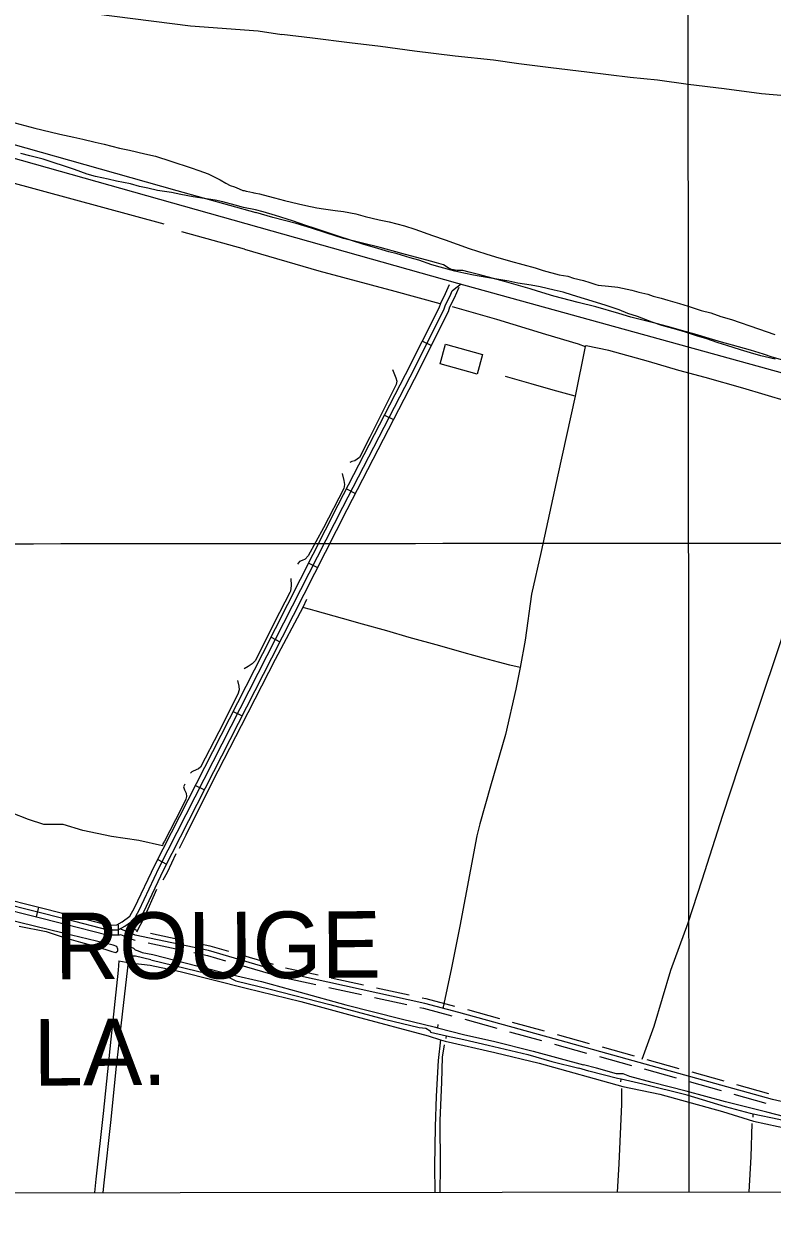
# Model space of a CAD drawing. Extents: x 3297716 to 3335574, y 688621 to 713991.
# Drawn here: x 3310350 to 3312600, y 701091 to 704660 of the extents above; entities that cross this region are included whole.
import ezdxf

# ---------------------------------------------------------------- set-up
doc = ezdxf.new("R2010")
doc.units = 0
for name, color, linetype in [('V-ANNO-SYMB', 7, 'Continuous'), ('V-BLDG-OTLN', 7, 'Continuous'), ('V-DTCH-CNTR', 7, 'Continuous'), ('V-GRID-MAJR', 7, 'Continuous'), ('V-ROAD-CNTR', 7, 'Continuous'), ('V-SITE-VEGE', 7, 'Continuous'), ('V-TOPO-GNAM-IDEN', 7, 'Continuous'), ('V-TOPO-SHOR', 7, 'Continuous')]:
    doc.layers.add(name, color=color, linetype=linetype)

msp = doc.modelspace()

# ---------------------------------------------------------------- linework, layer by layer
at = {"layer": 'V-ANNO-SYMB'}
msp.add_lwpolyline([(3302105.118694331, 701138.8139858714), (3314693.319000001, 701151.624000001), (3314696.9784222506, 697555.5670540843), (3302108.778116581, 697542.7570399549)], close=True, dxfattribs=at)
at = {"layer": 'V-BLDG-OTLN'}
msp.add_lwpolyline([(3311618.424, 703697.002), (3311729.46, 703665.981), (3311713.052, 703607.248), (3311602.0130000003, 703638.267)], close=True, dxfattribs=at)
at = {"layer": 'V-DTCH-CNTR'}
for points in [[(3310636.31, 701843.762), (3310634.116, 701816.03), (3310611.803, 701608.627), (3310588.54, 701385.082), (3310566.338, 701187.675), (3310562.5417439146, 701147.4204352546)], [(3310636.31, 701843.762), (3310668.525, 701838.196), (3310729.881, 701831.263), (3310820.2490000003, 701811.51), (3311018.565, 701761.398), (3311182.64, 701722.08), (3311348.731, 701676.492), (3311565.704, 701618.882), (3311602.849, 701607.057), (3311616.546, 701602.694), (3311766.103, 701568.747), (3311900.059, 701536.011), (3312151.262, 701466.566), (3312262.833, 701443.452), (3312450.715, 701391.373), (3312544.1010000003, 701362.216), (3312692.643, 701330.361), (3312860.847, 701287.8740000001), (3313089.275, 701230.134), (3313167.1380000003, 701209.482), (3313255.353, 701183.506), (3313342.574, 701161.707), (3313378.799093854, 701150.2863172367)], [(3311602.849, 701607.057), (3311595.466, 701544.4230000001), (3311589.639, 701437.05), (3311586.557, 701345.066), (3311585.24, 701227.361), (3311585.7076363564, 701148.461630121)]]:
    msp.add_lwpolyline(points, dxfattribs=at)
at = {"layer": 'V-GRID-MAJR'}
for points in [[(3312350.691, 701149.24), (3312348.989, 703099.434), (3312343.699, 709161.042), (3312341.051, 712194.912)], [(3301843.772, 703091.794), (3307096.381, 703095.232), (3312348.989, 703099.434), (3317601.597, 703104.4), (3322854.204, 703110.13), (3328106.81, 703116.6240000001), (3333359.415, 703123.882), (3333359.416, 703123.882)]]:
    msp.add_spline(points, degree=3, dxfattribs=at)
at = {"layer": 'V-ROAD-CNTR'}
for p, q in [((3311548.8878648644, 703706.77055953), (3311575.6598113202, 703693.2335866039)), ((3311435.079092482, 703484.3270044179), (3311461.733039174, 703470.558031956)), ((3311320.3383219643, 703262.2134486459), (3311346.992268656, 703248.445476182)), ((3311206.726549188, 703039.4088942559), (3311233.472495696, 703025.8199214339)), ((3311093.481775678, 702816.529340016), (3311120.227722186, 702802.940367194)), ((3310979.9570027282, 702593.8197854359), (3311006.679949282, 702580.1858127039)), ((3310866.3402299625, 702371.1302308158), (3310893.063176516, 702357.4962580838)), ((3310752.7234571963, 702148.4396761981), (3310779.4464037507, 702134.805703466)), ((3310394.488173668, 702005.5489619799), (3310387.1691883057, 701976.4550201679)), ((3310633.888694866, 701951.8580693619), (3310634.0646945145, 701921.85912936))]:
    msp.add_line(p, q, dxfattribs=at)
for points in [[(3308997.462967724, 704628.6627157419), (3311654.521653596, 703880.2292126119), (3313377.465207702, 703404.8821633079)], [(3310184.511593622, 702042.906887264), (3310479.266004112, 701968.7530355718), (3310602.837756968, 701936.676099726), (3310634.2096942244, 701936.8600993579), (3310654.133654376, 701948.3460763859), (3310680.813601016, 701967.550037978), (3310696.8435689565, 701996.4419801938), (3310757.4794476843, 702124.754723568), (3311082.2757980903, 702761.3604503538), (3311308.99034466, 703207.563557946), (3311511.44493975, 703599.4727741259), (3311613.2057362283, 703800.7343716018), (3311617.546727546, 703815.1333428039), (3311631.8946988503, 703842.873287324), (3311637.928686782, 703857.5062580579), (3311648.6906652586, 703867.0402389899), (3311665.360631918, 703878.7692155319)], [(3310188.174586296, 702057.452858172), (3310482.979996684, 701983.286006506), (3310604.7097532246, 701951.6870697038), (3310630.1547023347, 701951.836069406), (3310645.9856706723, 701960.963051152), (3310669.325623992, 701977.7630175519), (3310683.490595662, 702003.2919664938), (3310744.014474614, 702131.36871034), (3311068.9088248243, 702768.1664367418), (3311295.64037136, 703214.403544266), (3311498.087966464, 703606.298760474), (3311599.2247641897, 703806.3263604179), (3311603.5857554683, 703820.7913314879), (3311618.273726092, 703849.1892746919), (3311629.6367033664, 703876.7422195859)], [(3310672.277618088, 701942.92408723), (3310692.3015780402, 701957.337058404), (3310710.1965422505, 701989.5919938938), (3310770.944420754, 702118.140736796), (3311095.6427713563, 702754.5544639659), (3311322.34031796, 703200.723571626), (3311524.8019130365, 703592.6467877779), (3311627.1867082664, 703795.142382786), (3311631.507699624, 703809.47535412), (3311645.515671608, 703836.5572999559), (3311658.655645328, 703868.426236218)], [(3308974.0220146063, 702681.6086098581), (3309356.2352501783, 702552.8068674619), (3309618.451725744, 702464.2320446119), (3309876.555209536, 702371.3712303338), (3309883.0791964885, 702363.975245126), (3309892.056178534, 702350.8732713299), (3309898.5211656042, 702341.435290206), (3309895.920170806, 702319.68333371), (3309820.2633221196, 702167.81863744), (3309824.240314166, 702148.61367585), (3309836.97828869, 702127.3827183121), (3309846.5782694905, 702115.4487421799), (3309876.7482091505, 702105.035763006), (3310180.848600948, 702028.3609163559), (3310475.5520115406, 701954.220064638), (3310600.965760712, 701921.6651297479), (3310638.264686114, 701921.8841293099), (3310640.8046810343, 701923.3491263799)], [(3310640.8046810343, 701923.3491263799), (3310680.799601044, 701907.063158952), (3310685.337591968, 701906.1051608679)], [(3313560.9068408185, 701153.366666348), (3313559.523843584, 701153.84566539), (3313531.0379005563, 701176.9476191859), (3313471.10102043, 701200.4285722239), (3313356.077250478, 701243.9204852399), (3313038.400885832, 701325.8403214), (3312600.568761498, 701426.737119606), (3312200.5435615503, 701538.710895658), (3311944.5550735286, 701609.4667541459), (3311658.1416463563, 701689.025595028), (3311555.620851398, 701716.0685409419), (3311123.302716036, 701811.1703507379), (3310905.7741510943, 701874.9212232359), (3310685.2115922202, 701921.4621301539), (3310641.954678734, 701939.0770949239)], [(3310672.277618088, 701942.92408723), (3310689.623583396, 701935.8611013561), (3310691.53157958, 701935.45910216)], [(3310730.669501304, 701927.2001186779), (3310828.514305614, 701906.5541599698)], [(3310724.475513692, 701897.8461773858), (3310822.320318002, 701877.200218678)], [(3310867.652227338, 701898.2961764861), (3310909.437143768, 701889.4781941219), (3310965.530031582, 701873.0402269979)], [(3310861.4582397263, 701868.942235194), (3310902.1111584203, 701860.3642523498), (3310957.0920484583, 701844.2502845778)], [(3311003.9149548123, 701861.7902494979), (3311099.878762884, 701833.6663057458)], [(3310995.476971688, 701833.0003070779), (3311091.4407797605, 701804.8763633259)], [(3311137.458687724, 701823.4153262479), (3311235.123492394, 701801.931369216)], [(3311131.012700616, 701794.1153848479), (3311228.6775052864, 701772.6314278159)], [(3311274.189414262, 701793.337386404), (3311371.8542189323, 701771.852429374)], [(3311267.743427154, 701764.037445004), (3311365.408231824, 701742.5524879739)], [(3311410.9201408, 701763.2584465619), (3311508.58494547, 701741.7744895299)], [(3311404.4741536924, 701733.958505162), (3311502.1389583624, 701712.4745481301)], [(3311541.205880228, 701703.8805653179), (3311552.09485845, 701701.4855701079), (3311637.405687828, 701678.9816151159)], [(3311547.64986734, 701733.1805067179), (3311559.146844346, 701730.651511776), (3311645.057672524, 701707.9895570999)], [(3311675.816611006, 701668.5476359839), (3311772.168418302, 701641.783689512)], [(3311683.846594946, 701697.453578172), (3311780.198402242, 701670.6896317)], [(3311818.73932516, 701659.983653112), (3311915.091132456, 701633.21970664)], [(3311810.70934122, 701631.077710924), (3311907.0611485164, 701604.313764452)], [(3311953.6140554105, 701622.52472803), (3312049.999862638, 701595.883781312)], [(3311945.622071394, 701593.608785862), (3312042.007878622, 701566.967839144)], [(3312088.5537855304, 701585.227802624), (3312184.939592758, 701558.5868559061)], [(3312080.561801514, 701556.311860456), (3312176.947608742, 701529.6709137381)], [(3312223.52351559, 701547.85487737), (3312319.8213229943, 701520.8989312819)], [(3312215.4375317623, 701518.9649351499), (3312311.735339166, 701492.0089890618)], [(3312358.340245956, 701510.1169528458), (3312454.639053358, 701483.1620067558)], [(3312350.254262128, 701481.2270106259), (3312446.55306953, 701454.2720645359)], [(3312493.1579763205, 701472.3800283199), (3312589.455783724, 701445.424082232)], [(3312485.071992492, 701443.4900860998), (3312581.369799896, 701416.534140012)]]:
    msp.add_lwpolyline(points, dxfattribs=at)
at = {"layer": 'V-SITE-VEGE'}
for points in [[(3310323.736, 704362.706), (3310368.511, 704351.057), (3310383.762, 704346.547), (3310429.474, 704335.861), (3310459, 704328.724), (3310500.886, 704319.876), (3310527.548, 704313.642), (3310564.693, 704304.721), (3310592.306, 704298.503), (3310638.032, 704286.8690000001), (3310668.49, 704280.694), (3310714.215, 704269.057), (3310746.586, 704261.963), (3310792.355, 704247.481), (3310853.389, 704227.542), (3310876.286, 704219.3520000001), (3310904.907, 704209.354), (3310940.298, 704190.92), (3310957.52, 704181.694), (3310970.918, 704174.306), (3310983.308, 704170.702), (3310997.64, 704164.279), (3311009.097, 704159.71), (3311012.906, 704158.819), (3311018.626, 704157.009), (3311030.04, 704155.287), (3311038.606, 704153.5210000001), (3311041.467, 704152.616), (3311048.1380000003, 704150.8200000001), (3311058.599, 704149.083), (3311085.2800000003, 704141.9010000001), (3311104.327, 704137.449), (3311133.865, 704129.359), (3311175.767, 704119.5650000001), (3311197.6750000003, 704114.208), (3311230.9960000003, 704107.128), (3311250.972, 704103.636), (3311286.146, 704099.432), (3311310.872, 704096.015), (3311347.985, 704088.993), (3311376.576, 704080.8910000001), (3311418.478, 704071.095), (3311448.935, 704064.921), (3311494.661, 704053.284), (3311526.127, 704043.331), (3311578.609, 704024.206), (3311616.773, 704010.559), (3311689.279, 703985.1020000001), (3311738.8710000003, 703968.781), (3311768.426, 703959.746), (3311813.215, 703947.1460000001), (3311887.545, 703926.462), (3311911.378, 703919.236), (3311959.9790000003, 703905.746), (3311985.665, 703901.3960000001), (3312002.829, 703895.9670000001), (3312033.304, 703888.8420000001), (3312051.428, 703882.479), (3312069.541, 703877.062), (3312077.174, 703874.332), (3312107.574, 703871.952), (3312136.093, 703868.593), (3312177.978, 703859.746), (3312198.952, 703853.426), (3312226.565, 703847.208), (3312242.779, 703841.76), (3312266.597, 703835.483), (3312286.623, 703829.149), (3312321.881, 703819.251), (3312347.627, 703811.106), (3312386.727, 703798.419), (3312415.303, 703791.267), (3312445.8340000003, 703780.3470000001), (3312478.234, 703771.356), (3312559.3200000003, 703743.184), (3312607.964, 703726.849)], [(3312609.113, 703651.905), (3312566.2490000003, 703662.634), (3312534.7970000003, 703671.6410000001), (3312505.2430000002, 703680.677), (3312463.298, 703693.317), (3312437.554, 703701.464), (3312400.352, 703714.1780000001), (3312375.572, 703721.389), (3312339.332, 703733.169), (3312312.639, 703741.302), (3312268.7970000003, 703753.9130000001), (3312239.2260000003, 703763.897), (3312195.327, 703780.304), (3312165.774, 703789.3420000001), (3312139.986, 703800.333), (3312100.8710000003, 703813.9670000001), (3312072.267, 703823.017), (3311999.819, 703844.681), (3311972.163, 703853.745), (3311944.549, 703859.963), (3311902.647, 703869.761), (3311875.051, 703875.028), (3311835.1040000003, 703881.059), (3311808.454, 703886.345), (3311741.859, 703897.661), (3311701.898, 703904.638), (3311673.3370000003, 703910.846), (3311645.724, 703917.061), (3311601.897, 703928.7270000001), (3311577.116, 703935.938), (3311538.001, 703949.571), (3311512.272, 703956.7660000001), (3311473.188, 703968.505), (3311447.471, 703974.753), (3311404.5640000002, 703988.33), (3311372.162, 703997.3200000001), (3311294.928, 704021.757), (3311252.954, 704036.3), (3311226.2460000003, 704045.377), (3311197.642, 704054.427), (3311158.5270000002, 704068.06), (3311107.038, 704084.3520000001), (3311069.865, 704095.17), (3311046.995, 704101.459), (3311010.8310000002, 704108.496), (3310986.065, 704114.761), (3310948.89, 704125.576), (3310925.102, 704129.957), (3310885.156, 704135.986), (3310859.47, 704140.338), (3310822.3540000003, 704147.361), (3310794.7430000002, 704153.579), (3310751.95, 704159.5650000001), (3310723.386, 704165.77), (3310697.688, 704171.069), (3310670.994, 704179.197), (3310629.1210000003, 704187.098), (3310603.406, 704193.3470000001), (3310566.276, 704201.318), (3310540.5470000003, 704208.514), (3310502.383, 704222.162), (3310407.97, 704252.978), (3310367.952, 704263.753), (3310341.289, 704269.985)]]:
    msp.add_lwpolyline(points, dxfattribs=at)
at = {"layer": 'V-TOPO-SHOR'}
for p, q in [((3311013.826, 703982.411), (3310825.5565662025, 704034.7586608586)), ((3310627.649, 701518.167), (3310666.4360612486, 701849.3764315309)), ((3311595.322, 701652.1510000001), (3311593.745, 701642.835)), ((3311619.808, 701610.806), (3311620.582, 701618.988)), ((3312145.131, 701480.507), (3312146.009, 701488.139)), ((3312543.198, 701374.3690000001), (3312542.733, 701383.356))]:
    msp.add_line(p, q, dxfattribs=at)
for points in [[(3310106.98623612, 705382.7150601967), (3309676.353662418, 705125.3547646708), (3309722.2198537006, 705005.5930429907), (3309757.893558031, 704949.5343647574), (3309783.3747754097, 704911.3125386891), (3309813.9522362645, 704875.6388343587), (3309852.174062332, 704839.9651300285), (3309892.9440101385, 704806.839547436), (3309920.973349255, 704789.0026952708), (3309974.4839057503, 704763.5214778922), (3310025.4463405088, 704750.7808692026), (3310119.7268448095, 704738.0402605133), (3310394.9239925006, 704712.5590431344), (3310851.0377835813, 704653.9522431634), (3311054.8875226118, 704638.6635127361), (3311125.532, 704628.158)], [(3309676.353662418, 705125.3547646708), (3309261.0098191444, 704875.6388343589), (3309062.25632359, 704755.8771126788), (3309046.967593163, 704745.6846257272), (3309049.5157149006, 704727.847773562), (3309064.8044453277, 704710.010921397), (3309074.99693228, 704651.4041214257), (3309633.0355928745, 704498.516817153), (3310078.9568970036, 704366.0144867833), (3310810.2678357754, 704159.6166260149), (3311047.323, 704092.616)], [(3312638.559, 704443.434), (3312568.348, 704449.9940000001), (3312455.312, 704464.924), (3312347.8680000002, 704477.507), (3312255.694, 704490.3250000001), (3312173.645, 704499.134), (3312042.554, 704514.479), (3311934.4020000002, 704528.094), (3311838.424, 704539.813), (3311761.901, 704550.442), (3311647.522, 704562.572), (3311524.419, 704577.693), (3311422.5, 704592.098), (3311329.31, 704603.164), (3311218.3740000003, 704617.084), (3311125.532, 704628.158)], [(3310772.0460097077, 704057.6917564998), (3310022.8982187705, 704261.5414955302), (3310012.7057318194, 704243.7046433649)], [(3312652.856, 703642.8030000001), (3312600.1720000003, 703658.665), (3312573.9960000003, 703666.947), (3312535.258, 703679.204), (3312481.193, 703694.351), (3312447.716, 703703.215), (3312411.082, 703714.115), (3312367.119, 703727.335), (3312327.007, 703738.527), (3312295.9560000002, 703747.7760000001), (3312255.843, 703758.97), (3312207.39, 703770.73), (3312175.318, 703778.573), (3312139.382, 703789.137), (3312070.309, 703809.263), (3312017.307, 703823.0380000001), (3311943.738, 703841.707), (3311894.894, 703856.24), (3311872.208, 703863.533), (3311795.805, 703885.979), (3311720.838, 703905.3200000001), (3311689.449, 703913.87), (3311670.2770000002, 703918.4400000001), (3311652.906, 703918.868), (3311636.19, 703921.737), (3311625.688, 703927.133), (3311612.007, 703935.952), (3311591.075, 703942.231), (3311572.602, 703946.462), (3311487.159, 703969.465), (3311421.937, 703987.566), (3311311.414, 704015.394), (3311258.019, 704032.2880000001), (3311214.745, 704045.8640000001), (3311169.0330000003, 704059.752), (3311099.293, 704078.13), (3311047.323, 704092.616)], [(3311013.826, 703982.411), (3311237.465, 703918.046), (3311465.532, 703856.5), (3311600.647, 703820.029)], [(3311637.6180000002, 703810.272), (3311771.0330000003, 703772.397), (3311919.003, 703727.863), (3312017.182, 703698.74), (3312038.295, 703690.804)], [(3312791.991, 703485.208), (3312646.166, 703524.613), (3312512.37, 703564.8910000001), (3312399.001, 703597.223), (3312319.526, 703618.373), (3312227.917, 703645.531), (3312109.0300000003, 703678.4670000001), (3312041.365, 703692.572), (3312038.295, 703690.804), (3312007.796, 703541.587), (3311956.108, 703305.152), (3311905.275, 703074.15), (3311876.955, 702946.0430000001), (3311857.739, 702807.754), (3311842.16, 702725.662), (3311829.714, 702660.38), (3311798.068, 702524.653), (3311752.957, 702369.447), (3311721.313, 702256.088), (3311712.579, 702219.8200000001), (3311692.793, 702118.686), (3311660.985, 701948.544), (3311636.063, 701823.243), (3311610.062, 701700.898)], [(3311458.463, 703621.6950000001), (3311469.18, 703596.05), (3311471.742, 703586.109), (3311470.169, 703576.4500000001), (3311390.576, 703417.71), (3311359.163, 703356.6630000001), (3311345.3170000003, 703346.99), (3311336.41, 703344.866), (3311329.926, 703341.3250000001)], [(3312007.796, 703541.587), (3311941.5470000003, 703559.005), (3311875.913, 703578.166), (3311797.995, 703600.699)], [(3313319.904, 703336.078), (3313202.646, 703368.38), (3313031.427, 703415.699), (3312879.93, 703457.1190000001), (3312851.572, 703464.607), (3312846.089, 703462.801), (3312790.597, 703307.988), (3312701.718, 703039.348), (3312622.47, 702793.93), (3312559.8710000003, 702608.354), (3312499.578, 702429.703), (3312450.889, 702280.509), (3312388.771, 702085.985), (3312346.998, 701957.559), (3312294.764, 701814.853), (3312244.637, 701647.036), (3312207.984, 701547.615)], [(3311307.71, 703308.981), (3311312.16, 703288.057), (3311314.419, 703275.357), (3311312.1950000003, 703263.28), (3311251.0330000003, 703144.9940000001), (3311205.5160000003, 703061.0160000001), (3311196.026, 703051.581), (3311186.806, 703046.966), (3311178.595, 703043.743), (3311173.201, 703036.434)], [(3311152.528, 702993.1), (3311153.878, 702972.475), (3311151.738, 702954.89), (3311149.737, 702950.729), (3311104.296, 702861.936), (3311046.915, 702746.254), (3311037.122, 702736.156), (3311024.913, 702728.943), (3311012.8510000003, 702721.162)], [(3311200.048, 702929.911), (3311188.704, 702905.443), (3311106.358, 702749.781), (3311004.108, 702550.683), (3310916.1950000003, 702381.4010000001), (3310837.091, 702221.203), (3310816.917, 702181.934)], [(3311842.16, 702725.662), (3311811.411, 702732.637), (3311777.465, 702741.1510000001), (3311731.975, 702754.125), (3311674.361, 702769.723), (3311600.909, 702790.934), (3311509.2120000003, 702815.897), (3311441.7630000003, 702835.859), (3311368.941, 702855.984), (3311308.14, 702872.385), (3311226.103, 702896.275), (3311212.502, 702899.607), (3311188.704, 702905.443)], [(3310992.739, 702686.0970000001), (3310996.899, 702669.287), (3310997.708, 702658.164), (3310994.0500000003, 702645.509), (3310936.593, 702532.443), (3310881.793, 702425.611), (3310875.323, 702421.0380000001), (3310859.454, 702414.1140000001), (3310855.497, 702412.476), (3310851.429, 702408.283)], [(3310834.73, 702375.335), (3310830.728, 702367.014), (3310833.163, 702357.479), (3310837.958, 702348.334), (3310839.307, 702337.6780000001), (3310837.607, 702329.529), (3310822.012, 702299.174), (3310773.7, 702203.3690000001), (3310768.318, 702195.3690000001)], [(3310768.318, 702195.3690000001), (3310766.9497662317, 702189.9185226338), (3310695.602357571, 702205.2072530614), (3310614.0624619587, 702217.9478617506), (3310527.4263228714, 702235.7847139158), (3310468.8195228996, 702253.6215660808), (3310410.2127229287, 702253.6215660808), (3310364.346531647, 702268.9102965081), (3310313.3840968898, 702289.2952704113), (3310270.066027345, 702286.7471486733), (3310248.752, 702296.741)], [(3310807.451, 702165.831), (3310781.677, 702109.544), (3310767.738, 702086.131)], [(3310749.435, 702058.098), (3310712.1720000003, 701974.267), (3310689.236, 701930.417)], [(3310336.0496731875, 701948.4923479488), (3310416.994338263, 701931.9730285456), (3310471.508092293, 701913.8017772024), (3310521.066050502, 701900.5863216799), (3310568.972076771, 701887.3708661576), (3310615.2261710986, 701872.5034786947), (3310626.7896946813, 701869.199614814), (3310633.3974224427, 701874.155410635), (3310633.3974224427, 701879.111206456), (3310630.093558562, 701887.3708661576), (3310618.53003498, 701890.6747300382), (3310468.204228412, 701927.0172327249), (3310250.149212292, 701979.8790548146)], [(3310731.679, 701846.55), (3310686.259244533, 701857.6360912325), (3310677.999584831, 701857.6360912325), (3310674.69572095, 701855.9841592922), (3310666.4360612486, 701849.3764315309), (3310661.480265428, 701859.2880231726), (3310659.8283334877, 701870.8515467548), (3310663.132197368, 701880.7631383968), (3310671.3918570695, 701885.7189342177), (3310679.6515167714, 701882.4150703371), (3310684.607312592, 701877.4592745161), (3310694.518904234, 701874.1554106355), (3310706.082427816, 701869.1996148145), (3310737.958, 701863.507)], [(3310731.679, 701846.55), (3310872.256, 701812.915), (3310947.548, 701795.1410000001), (3310957.8740000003, 701794.954), (3310969.259, 701793.064), (3310987.642, 701783.711), (3311090.912, 701759.139), (3311269.889, 701712.328), (3311435.052, 701668.746), (3311539.0270000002, 701643.153), (3311558.663, 701641.733), (3311571.514, 701634.014), (3311573.308, 701629.224), (3311620.582, 701618.988), (3311672.7490000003, 701607.691), (3311746.649, 701590.931), (3311865.122, 701562.461), (3311937.705, 701541.893), (3312018.882, 701521.802)], [(3310737.958, 701863.507), (3310870.631, 701829.064), (3310978.074, 701801.8030000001), (3311064.755, 701781.796), (3311181.217, 701749.855), (3311318.761, 701712.045), (3311484.933, 701669.854), (3311588.22, 701644.25), (3311593.745, 701642.835), (3311675.629, 701621.845), (3311761.958, 701602.52), (3311881.483, 701572.691), (3312032.841, 701531.6510000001)], [(3311601.7538711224, 701148.4779591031), (3311602.603, 701224.443), (3311602.468, 701364.459), (3311606.586, 701479.485), (3311608.563, 701554.855), (3311614.715, 701591.537)], [(3313466.2613272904, 701150.3753206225), (3313449.616, 701159.028), (3313417.717, 701171.314), (3313390.556, 701180.819), (3313336.1550000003, 701192.334), (3313315.843, 701198.161), (3313219.968, 701225.6680000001), (3313111.238, 701255.513), (3313024.89, 701275.223), (3312925.998, 701300.866), (3312831.833, 701322.708), (3312719.367, 701353.617), (3312583.7770000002, 701389.213), (3312460.062, 701419.906), (3312341.816, 701452.242), (3312238.843, 701478.6140000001), (3312172.2460000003, 701496.741), (3312152.223, 701504.462), (3312131.776, 701504.691), (3312071.634, 701521.041), (3312032.841, 701531.6510000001)], [(3310588.8513061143, 701147.4472084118), (3310591.991, 701177.06), (3310612.749, 701367.232), (3310627.649, 701518.167)], [(3313420.291, 701157.652), (3313332.948, 701179.758), (3313218.076, 701208.9890000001), (3313141.986, 701231.652), (3313076.395, 701248.403), (3313023.714, 701261.6020000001), (3312945.223, 701282.9280000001), (3312871.4760000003, 701301.816), (3312794.345, 701322.786), (3312717.8910000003, 701343.409), (3312620.338, 701366.992), (3312542.733, 701383.356), (3312534.994, 701384.988), (3312459.9020000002, 701405.595), (3312344.065, 701439.948), (3312210.8340000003, 701473.134), (3312146.009, 701488.139), (3312135.028, 701490.681), (3312049.0470000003, 701512.773), (3312018.882, 701521.802)], [(3312135.138677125, 701149.0207425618), (3312139.92, 701234.1460000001), (3312147.717, 701413.33), (3312148.321, 701460.6780000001)], [(3312538.8910000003, 701355.306), (3312535.895, 701255.278), (3312530.319308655, 701149.4228865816)]]:
    msp.add_lwpolyline(points, dxfattribs=at)

# ---------------------------------------------------------------- texts
at = {"layer": 'V-TOPO-GNAM-IDEN'}
for s, p in [('ROUGE', (3310443.7538746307, 701788.1307265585)), ('LA.', (3310379.7142222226, 701468.7307806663))]:
    msp.add_text(s, height=199.99959800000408, rotation=0.3244054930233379, dxfattribs=at).set_placement(p)

doc.saveas('drawing.dxf')
